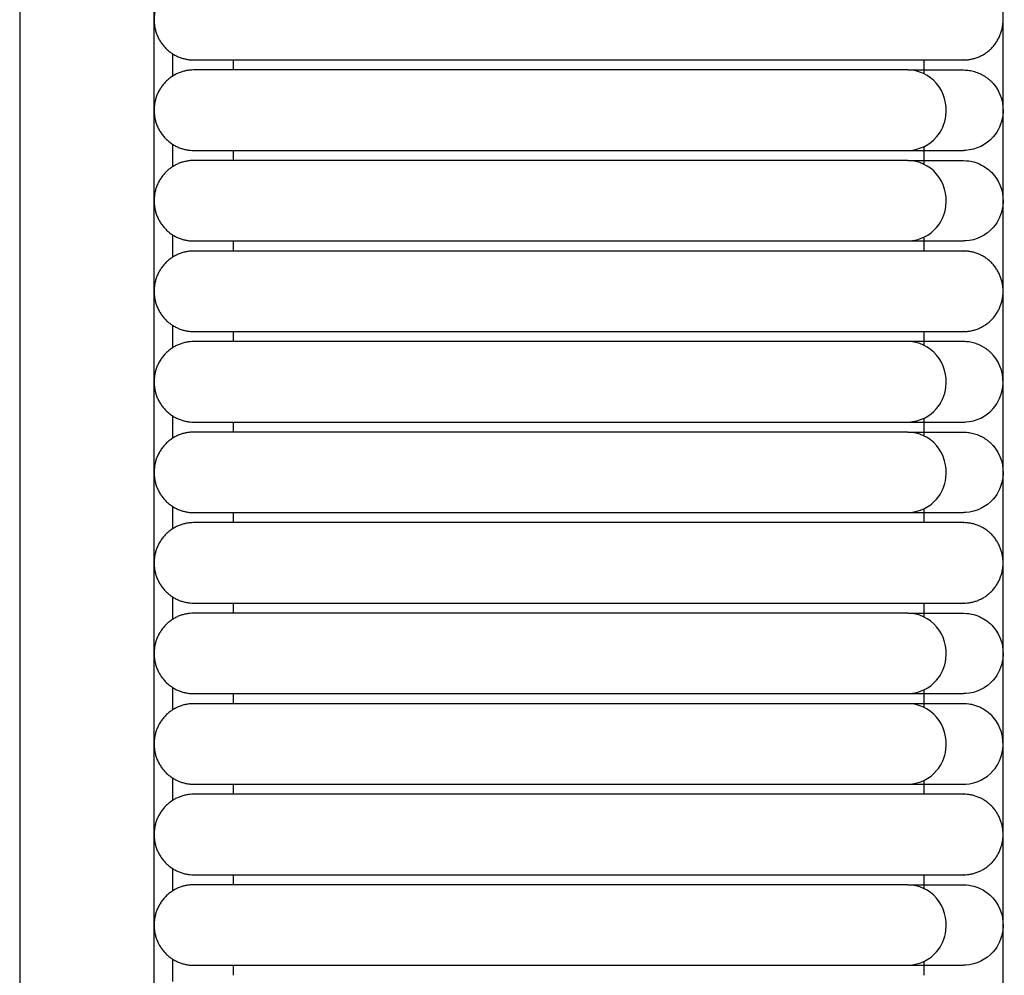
# Model space of a CAD drawing. Header units: millimetres. Extents: x -31695 to -19845, y -5614 to 7253.
# Tile 347 of 432: x -25021 to -24971, y 4895 to 4943. Entities that reach past the tile are written whole.
import ezdxf

# ---------------------------------------------------------------- set-up
doc = ezdxf.new("R2010")
doc.units = ezdxf.units.MM
doc.layers.add('2d', color=7, linetype='Continuous', true_color=0x000000)

msp = doc.modelspace()

# ---------------------------------------------------------------- linework, layer by layer
at = {"layer": '2d', "linetype": 'Continuous', "lineweight": -3}
for points, degree in [([(-24970.929, 4677.247), (-24970.929, 5052.785), (-24970.929, 5428.322)], 2), ([(-25013.743, 4697.546), (-25013.743, 5052.785), (-25013.743, 5408.023)], 2), ([(-25020.521, 5017.84), (-25020.521, 4936.049), (-25020.521, 4854.681), (-25020.521, 4786.528)], 3), ([(-25012.817, 4941.453), (-25012.817, 4941.074), (-25012.817, 4940.695), (-25012.817, 4940.316)], 3), ([(-25009.76, 4941.138), (-25009.76, 4940.885), (-25009.76, 4940.631)], 2), ([(-25004.782, 4941.138), (-24996.05, 4941.138), (-24987.319, 4941.138)], 2), ([(-24974.912, 4940.438), (-24974.912, 4940.788), (-24974.912, 4941.138)], 2), ([(-24987.319, 4940.631), (-24996.05, 4940.631), (-25004.782, 4940.631)], 2), ([(-24972.92, 4940.631), (-24972.874, 4940.629), (-24972.827, 4940.627), (-24972.781, 4940.626)], 3), ([(-24972.781, 4940.626), (-24972.734, 4940.62), (-24972.688, 4940.615), (-24972.642, 4940.61)], 3), ([(-24972.642, 4940.61), (-24972.596, 4940.602), (-24972.55, 4940.593), (-24972.504, 4940.585)], 3), ([(-24972.504, 4940.585), (-24972.459, 4940.573), (-24972.414, 4940.561), (-24972.369, 4940.549)], 3), ([(-24972.369, 4940.549), (-24972.324, 4940.534), (-24972.28, 4940.519), (-24972.236, 4940.504)], 3), ([(-24972.236, 4940.504), (-24972.193, 4940.487), (-24972.149, 4940.469), (-24972.106, 4940.451)], 3), ([(-24972.106, 4940.451), (-24972.064, 4940.43), (-24972.022, 4940.409), (-24971.981, 4940.388)], 3), ([(-24971.981, 4940.388), (-24971.94, 4940.364), (-24971.9, 4940.34), (-24971.86, 4940.316)], 3), ([(-24971.86, 4940.316), (-24971.821, 4940.29), (-24971.782, 4940.263), (-24971.744, 4940.237)], 3), ([(-24971.744, 4940.237), (-24971.707, 4940.207), (-24971.67, 4940.178), (-24971.633, 4940.149)], 3), ([(-24971.633, 4940.149), (-24971.599, 4940.117), (-24971.564, 4940.085), (-24971.53, 4940.053)], 3), ([(-24971.53, 4940.053), (-24971.497, 4940.019), (-24971.465, 4939.985), (-24971.433, 4939.95)], 3), ([(-25012.817, 4936.886), (-25012.817, 4936.507), (-25012.817, 4936.128), (-25012.817, 4935.749)], 3), ([(-25009.76, 4936.571), (-25009.76, 4936.317), (-25009.76, 4936.064)], 2), ([(-25004.782, 4936.571), (-24996.05, 4936.571), (-24987.319, 4936.571)], 2), ([(-24987.319, 4936.571), (-24986.453, 4936.571), (-24985.583, 4936.571), (-24984.73, 4936.571)], 3), ([(-24974.912, 4935.871), (-24974.912, 4936.317), (-24974.912, 4936.763)], 2), ([(-24973.212, 4936.571), (-24973.025, 4936.571), (-24972.927, 4936.571), (-24972.921, 4936.571)], 3), ([(-24972.812, 4936.574), (-24972.846, 4936.573), (-24972.879, 4936.572), (-24972.914, 4936.571)], 3), ([(-24987.319, 4936.064), (-24996.05, 4936.064), (-25004.782, 4936.064)], 2), ([(-25012.817, 4932.319), (-25012.817, 4931.939), (-25012.817, 4931.56), (-25012.817, 4931.181)], 3), ([(-25009.76, 4932.004), (-25009.76, 4931.75), (-25009.76, 4931.496)], 2), ([(-25004.782, 4932.004), (-24996.05, 4932.004), (-24987.319, 4932.004)], 2), ([(-24987.319, 4932.004), (-24986.453, 4932.004), (-24985.583, 4932.004), (-24984.73, 4932.004)], 3), ([(-24974.912, 4931.496), (-24974.912, 4931.846), (-24974.912, 4932.196)], 2), ([(-24973.212, 4932.004), (-24973.025, 4932.004), (-24972.927, 4932.004), (-24972.921, 4932.004)], 3), ([(-24972.812, 4932.007), (-24972.846, 4932.006), (-24972.879, 4932.005), (-24972.914, 4932.004)], 3), ([(-24987.319, 4931.496), (-24996.05, 4931.496), (-25004.782, 4931.496)], 2), ([(-25012.817, 4927.751), (-25012.817, 4927.372), (-25012.817, 4926.993), (-25012.817, 4926.614)], 3), ([(-25009.76, 4927.436), (-25009.76, 4927.183), (-25009.76, 4926.929)], 2), ([(-25004.782, 4927.436), (-24996.05, 4927.436), (-24987.319, 4927.436)], 2), ([(-24974.912, 4926.736), (-24974.912, 4927.086), (-24974.912, 4927.436)], 2), ([(-24987.319, 4926.929), (-24996.05, 4926.929), (-25004.782, 4926.929)], 2), ([(-24972.781, 4926.924), (-24972.827, 4926.925), (-24972.874, 4926.927), (-24972.92, 4926.929)], 3), ([(-24972.642, 4926.908), (-24972.688, 4926.913), (-24972.734, 4926.918), (-24972.781, 4926.924)], 3), ([(-24972.504, 4926.883), (-24972.55, 4926.891), (-24972.596, 4926.9), (-24972.642, 4926.908)], 3), ([(-24972.369, 4926.847), (-24972.414, 4926.859), (-24972.459, 4926.871), (-24972.504, 4926.883)], 3), ([(-24972.236, 4926.802), (-24972.28, 4926.817), (-24972.324, 4926.832), (-24972.369, 4926.847)], 3), ([(-24972.106, 4926.749), (-24972.149, 4926.766), (-24972.193, 4926.784), (-24972.236, 4926.802)], 3), ([(-24971.981, 4926.686), (-24972.022, 4926.707), (-24972.064, 4926.728), (-24972.106, 4926.749)], 3), ([(-24971.86, 4926.614), (-24971.9, 4926.638), (-24971.94, 4926.662), (-24971.981, 4926.686)], 3), ([(-24971.744, 4926.535), (-24971.782, 4926.561), (-24971.821, 4926.588), (-24971.86, 4926.614)], 3), ([(-24971.633, 4926.447), (-24971.67, 4926.476), (-24971.707, 4926.505), (-24971.744, 4926.535)], 3), ([(-24971.53, 4926.351), (-24971.564, 4926.383), (-24971.599, 4926.415), (-24971.633, 4926.447)], 3), ([(-24971.433, 4926.248), (-24971.465, 4926.283), (-24971.497, 4926.317), (-24971.53, 4926.351)], 3), ([(-25012.817, 4923.184), (-25012.817, 4922.805), (-25012.817, 4922.426), (-25012.817, 4922.047)], 3), ([(-24974.912, 4922.169), (-24974.912, 4922.615), (-24974.912, 4923.061)], 2), ([(-25009.76, 4922.869), (-25009.76, 4922.615), (-25009.76, 4922.362)], 2), ([(-25004.782, 4922.869), (-24996.05, 4922.869), (-24987.319, 4922.869)], 2), ([(-24973.212, 4922.869), (-24973.025, 4922.869), (-24972.927, 4922.869), (-24972.921, 4922.869)], 3), ([(-24972.914, 4922.869), (-24972.879, 4922.87), (-24972.846, 4922.871), (-24972.812, 4922.872)], 3), ([(-24987.319, 4922.362), (-24996.05, 4922.362), (-25004.782, 4922.362)], 2), ([(-24972.92, 4922.362), (-24972.874, 4922.36), (-24972.827, 4922.358), (-24972.781, 4922.356)], 3), ([(-24972.781, 4922.356), (-24972.734, 4922.351), (-24972.688, 4922.346), (-24972.642, 4922.341)], 3), ([(-24972.642, 4922.341), (-24972.596, 4922.332), (-24972.55, 4922.324), (-24972.504, 4922.315)], 3), ([(-24972.504, 4922.315), (-24972.459, 4922.303), (-24972.414, 4922.292), (-24972.369, 4922.28)], 3), ([(-24972.369, 4922.28), (-24972.324, 4922.265), (-24972.28, 4922.25), (-24972.236, 4922.235)], 3), ([(-24972.236, 4922.235), (-24972.193, 4922.217), (-24972.149, 4922.199), (-24972.106, 4922.181)], 3), ([(-24972.106, 4922.181), (-24972.064, 4922.16), (-24972.022, 4922.139), (-24971.981, 4922.118)], 3), ([(-24971.981, 4922.118), (-24971.94, 4922.095), (-24971.9, 4922.071), (-24971.86, 4922.047)], 3), ([(-24971.86, 4922.047), (-24971.821, 4922.02), (-24971.782, 4921.994), (-24971.744, 4921.967)], 3), ([(-24971.744, 4921.967), (-24971.707, 4921.938), (-24971.67, 4921.909), (-24971.633, 4921.879)], 3), ([(-24971.633, 4921.879), (-24971.599, 4921.848), (-24971.564, 4921.816), (-24971.53, 4921.784)], 3), ([(-24971.53, 4921.784), (-24971.497, 4921.75), (-24971.465, 4921.715), (-24971.433, 4921.681)], 3), ([(-25012.817, 4918.617), (-25012.817, 4918.237), (-25012.817, 4917.858), (-25012.817, 4917.479)], 3), ([(-25009.76, 4918.302), (-25009.76, 4918.048), (-25009.76, 4917.794)], 2), ([(-25004.782, 4918.302), (-24996.05, 4918.302), (-24987.319, 4918.302)], 2), ([(-24987.319, 4918.302), (-24986.453, 4918.302), (-24985.583, 4918.302), (-24984.73, 4918.302)], 3), ([(-24974.912, 4917.794), (-24974.912, 4918.144), (-24974.912, 4918.494)], 2), ([(-24973.212, 4918.302), (-24973.025, 4918.302), (-24972.927, 4918.302), (-24972.921, 4918.302)], 3), ([(-24972.812, 4918.305), (-24972.846, 4918.304), (-24972.879, 4918.303), (-24972.914, 4918.302)], 3), ([(-24987.319, 4917.794), (-24996.05, 4917.794), (-25004.782, 4917.794)], 2), ([(-25012.817, 4914.049), (-25012.817, 4913.67), (-25012.817, 4913.291), (-25012.817, 4912.912)], 3), ([(-25009.76, 4913.734), (-25009.76, 4913.481), (-25009.76, 4913.227)], 2), ([(-25004.782, 4913.734), (-24996.05, 4913.734), (-24987.319, 4913.734)], 2), ([(-24974.912, 4913.034), (-24974.912, 4913.384), (-24974.912, 4913.734)], 2), ([(-24987.319, 4913.227), (-24996.05, 4913.227), (-25004.782, 4913.227)], 2), ([(-25012.817, 4909.482), (-25012.817, 4909.103), (-25012.817, 4908.724), (-25012.817, 4908.345)], 3), ([(-25009.76, 4909.167), (-25009.76, 4908.913), (-25009.76, 4908.659)], 2), ([(-25004.782, 4909.167), (-24996.05, 4909.167), (-24987.319, 4909.167)], 2), ([(-24987.319, 4909.167), (-24986.453, 4909.167), (-24985.583, 4909.167), (-24984.73, 4909.167)], 3), ([(-24974.912, 4908.467), (-24974.912, 4908.913), (-24974.912, 4909.359)], 2), ([(-24973.212, 4909.167), (-24973.025, 4909.167), (-24972.927, 4909.167), (-24972.921, 4909.167)], 3), ([(-24972.812, 4909.17), (-24972.846, 4909.169), (-24972.879, 4909.168), (-24972.914, 4909.167)], 3), ([(-24987.319, 4908.659), (-24996.05, 4908.659), (-25004.782, 4908.659)], 2), ([(-25012.817, 4904.914), (-25012.817, 4904.535), (-25012.817, 4904.156), (-25012.817, 4903.777)], 3), ([(-24974.912, 4904.092), (-24974.912, 4904.442), (-24974.912, 4904.792)], 2), ([(-25009.76, 4904.6), (-25009.76, 4904.346), (-25009.76, 4904.092)], 2), ([(-25004.782, 4904.6), (-24996.05, 4904.6), (-24987.319, 4904.6)], 2), ([(-24987.319, 4904.6), (-24986.453, 4904.6), (-24985.583, 4904.6), (-24984.73, 4904.6)], 3), ([(-24973.212, 4904.6), (-24973.025, 4904.6), (-24972.927, 4904.6), (-24972.921, 4904.6)], 3), ([(-24972.914, 4904.6), (-24972.879, 4904.601), (-24972.846, 4904.602), (-24972.812, 4904.603)], 3), ([(-24987.319, 4904.092), (-24996.05, 4904.092), (-25004.782, 4904.092)], 2), ([(-25012.817, 4900.347), (-25012.817, 4899.968), (-25012.817, 4899.589), (-25012.817, 4899.21)], 3), ([(-25009.76, 4900.032), (-25009.76, 4899.779), (-25009.76, 4899.525)], 2), ([(-25004.782, 4900.032), (-24996.05, 4900.032), (-24987.319, 4900.032)], 2), ([(-24974.912, 4899.332), (-24974.912, 4899.682), (-24974.912, 4900.032)], 2), ([(-24987.319, 4899.525), (-24996.05, 4899.525), (-25004.782, 4899.525)], 2), ([(-25012.817, 4895.78), (-25012.817, 4895.401), (-25012.817, 4895.021), (-25012.817, 4894.643)], 3), ([(-25009.76, 4895.465), (-25009.76, 4895.211), (-25009.76, 4894.957)], 2), ([(-25004.782, 4895.465), (-24996.05, 4895.465), (-24987.319, 4895.465)], 2), ([(-24987.319, 4895.465), (-24986.453, 4895.465), (-24985.583, 4895.465), (-24984.73, 4895.465)], 3), ([(-24974.912, 4894.957), (-24974.912, 4895.307), (-24974.912, 4895.657)], 2), ([(-24973.212, 4895.465), (-24973.025, 4895.465), (-24972.927, 4895.465), (-24972.921, 4895.465)], 3), ([(-24972.812, 4895.468), (-24972.846, 4895.467), (-24972.879, 4895.466), (-24972.914, 4895.465)], 3)]:
    msp.add_open_spline(points, degree=degree, dxfattribs=at)
for points, weights in [([(-25011.751, 4945.198), (-25013.743, 4945.198), (-25013.743, 4943.168)], [1, 0.707106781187, 1]), ([(-25013.743, 4943.168), (-25013.743, 4941.138), (-25011.751, 4941.138)], [1, 0.707106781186, 1]), ([(-24972.92, 4941.138), (-24970.929, 4941.138), (-24970.929, 4943.168)], [0.999999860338, 0.707106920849, 0.999999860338]), ([(-24975.727, 4941.138), (-24972.92, 4941.138), (-24972.92, 4941.138)], [0.919067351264, 0.951503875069, 1]), ([(-25011.751, 4940.631), (-25013.743, 4940.631), (-25013.743, 4938.601)], [0.999999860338, 0.707106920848, 0.999999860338]), ([(-25013.743, 4938.601), (-25013.743, 4936.571), (-25011.751, 4936.571)], [0.999999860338, 0.707106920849, 0.999999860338]), ([(-25011.751, 4936.064), (-25013.743, 4936.064), (-25013.743, 4934.034)], [1, 0.707106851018, 0.999999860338]), ([(-25011.751, 4931.496), (-25013.743, 4931.496), (-25013.743, 4929.466)], [0.999999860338, 0.707106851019, 1]), ([(-24972.92, 4931.496), (-24972.92, 4931.496), (-24975.727, 4931.496)], [1, 0.951503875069, 0.919067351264]), ([(-24970.929, 4929.466), (-24970.929, 4931.496), (-24972.92, 4931.496)], [1, 0.707106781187, 1]), ([(-25013.743, 4929.466), (-25013.743, 4927.436), (-25011.751, 4927.436)], [1, 0.707106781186, 1]), ([(-24972.92, 4927.436), (-24970.929, 4927.436), (-24970.929, 4929.466)], [1, 0.707106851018, 0.999999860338]), ([(-24975.727, 4927.436), (-24972.92, 4927.436), (-24972.92, 4927.436)], [0.919067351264, 0.951503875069, 1]), ([(-25011.751, 4926.929), (-25013.743, 4926.929), (-25013.743, 4924.899)], [0.999999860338, 0.707106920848, 0.999999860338]), ([(-25013.743, 4924.899), (-25013.743, 4922.869), (-25011.751, 4922.869)], [0.999999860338, 0.707106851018, 1]), ([(-25011.751, 4922.362), (-25013.743, 4922.362), (-25013.743, 4920.332)], [0.999999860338, 0.707106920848, 0.999999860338]), ([(-25013.743, 4920.332), (-25013.743, 4918.302), (-25011.751, 4918.302)], [0.999999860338, 0.707106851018, 1]), ([(-25011.751, 4917.794), (-25013.743, 4917.794), (-25013.743, 4915.764)], [0.999999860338, 0.707106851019, 1]), ([(-24972.92, 4917.794), (-24972.92, 4917.794), (-24975.727, 4917.794)], [0.999999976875, 0.951503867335, 0.919067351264]), ([(-24970.929, 4915.764), (-24970.929, 4917.794), (-24972.92, 4917.794)], [1, 0.707106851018, 0.999999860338]), ([(-25013.743, 4915.764), (-25013.743, 4913.734), (-25011.751, 4913.734)], [1, 0.707106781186, 1]), ([(-24972.92, 4913.734), (-24970.929, 4913.734), (-24970.929, 4915.764)], [0.999999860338, 0.707106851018, 1]), ([(-24975.727, 4913.734), (-24972.92, 4913.734), (-24972.92, 4913.734)], [0.919067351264, 0.951503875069, 1]), ([(-25011.751, 4913.227), (-25013.743, 4913.227), (-25013.743, 4911.197)], [0.999999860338, 0.707106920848, 0.999999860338]), ([(-25013.743, 4911.197), (-25013.743, 4909.167), (-25011.751, 4909.167)], [0.999999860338, 0.707106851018, 1]), ([(-25011.751, 4908.659), (-25013.743, 4908.659), (-25013.743, 4906.63)], [0.999999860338, 0.707106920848, 0.999999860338]), ([(-25013.743, 4906.63), (-25013.743, 4904.6), (-25011.751, 4904.6)], [0.999999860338, 0.707106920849, 0.999999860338]), ([(-25011.751, 4904.092), (-25013.743, 4904.092), (-25013.743, 4902.062)], [0.999999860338, 0.707106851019, 1]), ([(-24972.92, 4904.092), (-24972.92, 4904.092), (-24975.727, 4904.092)], [1, 0.951503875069, 0.919067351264]), ([(-24970.929, 4902.062), (-24970.929, 4904.092), (-24972.92, 4904.092)], [1, 0.707106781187, 1]), ([(-25013.743, 4902.062), (-25013.743, 4900.032), (-25011.751, 4900.032)], [1, 0.707106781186, 1]), ([(-24972.92, 4900.032), (-24970.929, 4900.032), (-24970.929, 4902.062)], [1, 0.707106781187, 1]), ([(-24975.727, 4900.032), (-24972.92, 4900.032), (-24972.92, 4900.032)], [0.919067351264, 0.951503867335, 0.999999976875]), ([(-25011.751, 4899.525), (-25013.743, 4899.525), (-25013.743, 4897.495)], [0.999999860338, 0.707106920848, 0.999999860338]), ([(-25013.743, 4897.495), (-25013.743, 4895.465), (-25011.751, 4895.465)], [0.999999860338, 0.707106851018, 1])]:
    msp.add_rational_spline(points, weights, degree=2, dxfattribs=at)
for points, weights, knots in [([(-25011.751, 4941.138), (-25011.751, 4941.138), (-25009.71, 4941.138), (-25007.669, 4941.138), (-25004.782, 4941.138)], [1, 0.853553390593, 0.853553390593, 0.853553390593, 1], [17.786146, 17.786146, 17.786146, 18.366045, 18.366045, 18.945944, 18.945944, 18.945944]), ([(-24987.319, 4941.138), (-24982.37, 4941.138), (-24978.87, 4941.138), (-24976.53, 4941.138), (-24975.727, 4941.138)], [1, 0.853553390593, 0.853553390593, 0.853553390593, 0.919067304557], [20.699849, 20.699849, 20.699849, 21.693962, 21.693962, 22.358871, 22.358871, 22.358871]), ([(-25004.782, 4940.631), (-25007.669, 4940.631), (-25009.71, 4940.631), (-25011.751, 4940.631), (-25011.751, 4940.631)], [1, 0.853553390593, 0.853553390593, 0.853553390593, 1], [0.240711, 0.240711, 0.240711, 0.82061, 0.82061, 1.400509, 1.400509, 1.400509]), ([(-25011.751, 4936.571), (-25011.751, 4936.571), (-25009.71, 4936.571), (-25007.669, 4936.571), (-25004.782, 4936.571)], [1, 0.853553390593, 0.853553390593, 0.853553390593, 1], [3.285465, 3.285465, 3.285465, 3.865364, 3.865364, 4.445263, 4.445263, 4.445263]), ([(-25004.782, 4936.064), (-25007.669, 4936.064), (-25009.71, 4936.064), (-25011.751, 4936.064), (-25011.751, 4936.064)], [1, 0.853553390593, 0.853553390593, 0.853553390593, 0.999999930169], [0.240711, 0.240711, 0.240711, 0.820611, 0.820611, 1.400509, 1.400509, 1.400509]), ([(-25013.743, 4934.034), (-25013.743, 4933.193), (-25013.159, 4932.598), (-25012.576, 4932.004), (-25011.751, 4932.004)], [1, 0.853553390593, 0.853553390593, 0.853553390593, 1], [2.9713058, 2.9713058, 2.9713058, 3.1369912, 3.1369912, 3.3026766, 3.3026766, 3.3026766]), ([(-25011.751, 4932.004), (-25011.751, 4932.004), (-25009.71, 4932.004), (-25007.669, 4932.004), (-25004.782, 4932.004)], [1, 0.853553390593, 0.853553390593, 0.853553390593, 1], [3.302677, 3.302677, 3.302677, 3.882576, 3.882576, 4.462475, 4.462475, 4.462475]), ([(-25004.782, 4931.496), (-25007.669, 4931.496), (-25009.71, 4931.496), (-25011.751, 4931.496), (-25011.751, 4931.496)], [0.999999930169, 0.853553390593, 0.853553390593, 0.853553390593, 0.999999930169], [14.741392, 14.741392, 14.741392, 15.321291, 15.321291, 15.90119, 15.90119, 15.90119]), ([(-24975.727, 4931.496), (-24976.53, 4931.496), (-24978.87, 4931.496), (-24982.37, 4931.496), (-24987.319, 4931.496)], [0.919067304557, 0.853553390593, 0.853553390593, 0.853553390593, 0.999999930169], [11.328464, 11.328464, 11.328464, 11.993374, 11.993374, 12.987487, 12.987487, 12.987487]), ([(-25011.751, 4927.436), (-25011.751, 4927.436), (-25009.71, 4927.436), (-25007.669, 4927.436), (-25004.782, 4927.436)], [0.999999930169, 0.853553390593, 0.853553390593, 0.853553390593, 1], [17.786146, 17.786146, 17.786146, 18.366045, 18.366045, 18.945944, 18.945944, 18.945944]), ([(-24987.319, 4927.436), (-24982.37, 4927.436), (-24978.87, 4927.436), (-24976.53, 4927.436), (-24975.727, 4927.436)], [1, 0.853553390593, 0.853553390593, 0.853553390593, 0.919067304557], [20.699849, 20.699849, 20.699849, 21.693962, 21.693962, 22.358871, 22.358871, 22.358871]), ([(-25004.782, 4926.929), (-25007.669, 4926.929), (-25009.71, 4926.929), (-25011.751, 4926.929), (-25011.751, 4926.929)], [1, 0.853553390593, 0.853553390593, 0.853553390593, 1], [5.598928, 5.598928, 5.598928, 6.178827, 6.178827, 6.758726, 6.758726, 6.758726]), ([(-25011.751, 4922.869), (-25011.751, 4922.869), (-25009.71, 4922.869), (-25007.669, 4922.869), (-25004.782, 4922.869)], [1, 0.853553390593, 0.853553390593, 0.853553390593, 1], [8.643682, 8.643682, 8.643682, 9.223581, 9.223581, 9.80348, 9.80348, 9.80348]), ([(-25004.782, 4922.362), (-25007.669, 4922.362), (-25009.71, 4922.362), (-25011.751, 4922.362), (-25011.751, 4922.362)], [1, 0.853553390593, 0.853553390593, 0.853553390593, 1], [0.240711, 0.240711, 0.240711, 0.82061, 0.82061, 1.400509, 1.400509, 1.400509]), ([(-25011.751, 4918.302), (-25011.751, 4918.302), (-25009.71, 4918.302), (-25007.669, 4918.302), (-25004.782, 4918.302)], [1, 0.853553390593, 0.853553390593, 0.853553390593, 1], [3.285465, 3.285465, 3.285465, 3.865364, 3.865364, 4.445263, 4.445263, 4.445263]), ([(-25004.782, 4917.794), (-25007.669, 4917.794), (-25009.71, 4917.794), (-25011.751, 4917.794), (-25011.751, 4917.794)], [1, 0.853553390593, 0.853553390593, 0.853553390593, 0.999999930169], [14.741392, 14.741392, 14.741392, 15.321291, 15.321291, 15.90119, 15.90119, 15.90119]), ([(-24975.727, 4917.794), (-24976.53, 4917.794), (-24978.87, 4917.794), (-24982.37, 4917.794), (-24987.319, 4917.794)], [0.919067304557, 0.853553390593, 0.853553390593, 0.853553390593, 1], [11.328464, 11.328464, 11.328464, 11.993374, 11.993374, 12.987487, 12.987487, 12.987487]), ([(-25011.751, 4913.734), (-25011.751, 4913.734), (-25009.71, 4913.734), (-25007.669, 4913.734), (-25004.782, 4913.734)], [1, 0.853553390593, 0.853553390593, 0.853553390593, 0.999999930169], [17.786146, 17.786146, 17.786146, 18.366045, 18.366045, 18.945944, 18.945944, 18.945944]), ([(-24987.319, 4913.734), (-24982.37, 4913.734), (-24978.87, 4913.734), (-24976.53, 4913.734), (-24975.727, 4913.734)], [1, 0.853553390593, 0.853553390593, 0.853553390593, 0.919067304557], [20.699849, 20.699849, 20.699849, 21.693962, 21.693962, 22.358871, 22.358871, 22.358871]), ([(-25004.782, 4913.227), (-25007.669, 4913.227), (-25009.71, 4913.227), (-25011.751, 4913.227), (-25011.751, 4913.227)], [1, 0.853553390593, 0.853553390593, 0.853553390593, 1], [0.240711, 0.240711, 0.240711, 0.82061, 0.82061, 1.400509, 1.400509, 1.400509]), ([(-25011.751, 4909.167), (-25011.751, 4909.167), (-25009.71, 4909.167), (-25007.669, 4909.167), (-25004.782, 4909.167)], [1, 0.853553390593, 0.853553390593, 0.853553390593, 1], [3.285465, 3.285465, 3.285465, 3.865364, 3.865364, 4.445263, 4.445263, 4.445263]), ([(-25004.782, 4908.659), (-25007.669, 4908.659), (-25009.71, 4908.659), (-25011.751, 4908.659), (-25011.751, 4908.659)], [1, 0.853553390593, 0.853553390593, 0.853553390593, 1], [3.754631, 3.754631, 3.754631, 4.33453, 4.33453, 4.914429, 4.914429, 4.914429]), ([(-25011.751, 4904.6), (-25011.751, 4904.6), (-25009.71, 4904.6), (-25007.669, 4904.6), (-25004.782, 4904.6)], [1, 0.853553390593, 0.853553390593, 0.853553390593, 1], [6.799385, 6.799385, 6.799385, 7.379284, 7.379284, 7.959183, 7.959183, 7.959183]), ([(-25004.782, 4904.092), (-25007.669, 4904.092), (-25009.71, 4904.092), (-25011.751, 4904.092), (-25011.751, 4904.092)], [1, 0.853553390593, 0.853553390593, 0.853553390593, 0.999999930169], [14.741392, 14.741392, 14.741392, 15.321291, 15.321291, 15.90119, 15.90119, 15.90119]), ([(-24975.727, 4904.092), (-24976.53, 4904.092), (-24978.87, 4904.092), (-24982.37, 4904.092), (-24987.319, 4904.092)], [0.919067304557, 0.853553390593, 0.853553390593, 0.853553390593, 1], [11.328464, 11.328464, 11.328464, 11.993374, 11.993374, 12.987487, 12.987487, 12.987487]), ([(-25011.751, 4900.032), (-25011.751, 4900.032), (-25009.71, 4900.032), (-25007.669, 4900.032), (-25004.782, 4900.032)], [1, 0.853553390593, 0.853553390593, 0.853553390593, 1], [17.786146, 17.786146, 17.786146, 18.366045, 18.366045, 18.945944, 18.945944, 18.945944]), ([(-24987.319, 4900.032), (-24982.37, 4900.032), (-24978.87, 4900.032), (-24976.53, 4900.032), (-24975.727, 4900.032)], [1, 0.853553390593, 0.853553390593, 0.853553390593, 0.919067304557], [20.699849, 20.699849, 20.699849, 21.693962, 21.693962, 22.358871, 22.358871, 22.358871]), ([(-25004.782, 4899.525), (-25007.669, 4899.525), (-25009.71, 4899.525), (-25011.751, 4899.525), (-25011.751, 4899.525)], [1, 0.853553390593, 0.853553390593, 0.853553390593, 1], [0.240711, 0.240711, 0.240711, 0.82061, 0.82061, 1.400509, 1.400509, 1.400509]), ([(-25011.751, 4895.465), (-25011.751, 4895.465), (-25009.71, 4895.465), (-25007.669, 4895.465), (-25004.782, 4895.465)], [1, 0.853553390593, 0.853553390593, 0.853553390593, 1], [3.285465, 3.285465, 3.285465, 3.865364, 3.865364, 4.445263, 4.445263, 4.445263])]:
    msp.add_rational_spline(points, weights, degree=2, knots=knots, dxfattribs=at)
for points, knots in [([(-24975.727, 4940.631), (-24975.874, 4940.631), (-24976.066, 4940.631), (-24976.298, 4940.631), (-24976.901, 4940.631), (-24977.764, 4940.631), (-24978.755, 4940.631), (-24979.807, 4940.631), (-24981.114, 4940.631), (-24982.608, 4940.631), (-24984.099, 4940.631), (-24985.716, 4940.631), (-24987.319, 4940.631)], [-2.869717, -2.869717, -2.869717, -2.869717, -2.715304, -2.715304, -2.715304, -2.331456, -2.331456, -2.331456, -1.928224, -1.928224, -1.928224, -1.513194, -1.513194, -1.513194, -1.513194]), ([(-24975.72, 4936.571), (-24975.113, 4936.603), (-24974.62, 4936.854), (-24974.282, 4937.254), (-24974.03, 4937.552), (-24973.865, 4937.929), (-24973.813, 4938.323), (-24973.737, 4938.902), (-24973.914, 4939.513), (-24974.284, 4939.95), (-24974.645, 4940.377), (-24975.184, 4940.631), (-24975.727, 4940.631)], [1.6012688, 1.6012688, 1.6012688, 1.6012688, 1.7660611, 1.7660611, 1.7660611, 1.887291, 1.887291, 1.887291, 2.0683148, 2.0683148, 2.0683148, 2.2447259, 2.2447259, 2.2447259, 2.2447259]), ([(-24975.727, 4940.631), (-24975.045, 4940.631), (-24974.486, 4940.631), (-24974.054, 4940.631), (-24973.685, 4940.631), (-24973.408, 4940.631), (-24973.22, 4940.631), (-24973.032, 4940.631), (-24972.934, 4940.631), (-24972.92, 4940.631)], [2.244726, 2.244726, 2.244726, 2.244726, 3.072591, 3.072591, 3.072591, 3.771283, 3.771283, 3.771283, 4.459832, 4.459832, 4.459832, 4.459832]), ([(-24971.433, 4939.95), (-24971.051, 4939.513), (-24970.869, 4938.902), (-24970.948, 4938.323), (-24971.001, 4937.929), (-24971.172, 4937.552), (-24971.431, 4937.254), (-24971.779, 4936.854), (-24972.288, 4936.603), (-24972.812, 4936.574)], [16.9272599, 16.9272599, 16.9272599, 16.9272599, 17.1123697, 17.1123697, 17.1123697, 17.2363359, 17.2363359, 17.2363359, 17.4048478, 17.4048478, 17.4048478, 17.4048478]), ([(-24987.319, 4936.571), (-24985.715, 4936.571), (-24984.097, 4936.571), (-24982.605, 4936.571), (-24981.11, 4936.571), (-24979.802, 4936.571), (-24978.75, 4936.571), (-24977.758, 4936.571), (-24976.894, 4936.571), (-24976.291, 4936.571), (-24976.059, 4936.571), (-24975.867, 4936.571), (-24975.72, 4936.571)], [0, 0, 0, 0, 0.489921, 0.489921, 0.489921, 0.9659, 0.9659, 0.9659, 1.418992, 1.418992, 1.418992, 1.601269, 1.601269, 1.601269, 1.601269]), ([(-24975.72, 4936.571), (-24975.037, 4936.571), (-24974.479, 4936.571), (-24974.046, 4936.571), (-24973.678, 4936.571), (-24973.4, 4936.571), (-24973.212, 4936.571)], [0, 0, 0, 0, 0.882578, 0.882578, 0.882578, 1.627446, 1.627446, 1.627446, 1.627446]), ([(-24975.727, 4936.064), (-24975.874, 4936.064), (-24976.066, 4936.064), (-24976.298, 4936.064), (-24976.901, 4936.064), (-24977.764, 4936.064), (-24978.755, 4936.064), (-24979.807, 4936.064), (-24981.114, 4936.064), (-24982.608, 4936.064), (-24984.099, 4936.064), (-24985.716, 4936.064), (-24987.319, 4936.064)], [-2.869717, -2.869717, -2.869717, -2.869717, -2.715304, -2.715304, -2.715304, -2.331456, -2.331456, -2.331456, -1.928224, -1.928224, -1.928224, -1.513194, -1.513194, -1.513194, -1.513194]), ([(-24975.72, 4932.004), (-24975.113, 4932.036), (-24974.62, 4932.286), (-24974.282, 4932.687), (-24974.03, 4932.984), (-24973.865, 4933.361), (-24973.813, 4933.756), (-24973.737, 4934.335), (-24973.914, 4934.946), (-24974.284, 4935.383), (-24974.645, 4935.809), (-24975.184, 4936.064), (-24975.727, 4936.064)], [1.6012688, 1.6012688, 1.6012688, 1.6012688, 1.7660611, 1.7660611, 1.7660611, 1.887291, 1.887291, 1.887291, 2.0683148, 2.0683148, 2.0683148, 2.2447259, 2.2447259, 2.2447259, 2.2447259]), ([(-24975.727, 4936.064), (-24975.045, 4936.064), (-24974.486, 4936.064), (-24974.054, 4936.064), (-24973.685, 4936.064), (-24973.408, 4936.064), (-24973.22, 4936.064), (-24973.032, 4936.064), (-24972.934, 4936.064), (-24972.92, 4936.064)], [2.244726, 2.244726, 2.244726, 2.244726, 3.072591, 3.072591, 3.072591, 3.771283, 3.771283, 3.771283, 4.459832, 4.459832, 4.459832, 4.459832]), ([(-24972.92, 4936.064), (-24972.688, 4936.051), (-24972.595, 4936.038), (-24972.367, 4935.987), (-24972.234, 4935.942), (-24971.851, 4935.766), (-24971.619, 4935.596), (-24971.433, 4935.383), (-24971.051, 4934.946), (-24970.869, 4934.335), (-24970.948, 4933.756), (-24971.001, 4933.361), (-24971.172, 4932.984), (-24971.431, 4932.687), (-24971.779, 4932.286), (-24972.288, 4932.036), (-24972.812, 4932.007)], [4.4598324, 4.4598324, 4.4598324, 4.4598324, 4.4974742, 4.4974742, 4.5539901, 4.5539901, 4.6670673, 4.6670673, 4.6670673, 4.9046091, 4.9046091, 4.9046091, 5.0636884, 5.0636884, 5.0636884, 5.279931, 5.279931, 5.279931, 5.279931]), ([(-24987.319, 4932.004), (-24985.715, 4932.004), (-24984.097, 4932.004), (-24982.605, 4932.004), (-24981.11, 4932.004), (-24979.802, 4932.004), (-24978.75, 4932.004), (-24977.758, 4932.004), (-24976.894, 4932.004), (-24976.291, 4932.004), (-24976.059, 4932.004), (-24975.867, 4932.004), (-24975.72, 4932.004)], [0, 0, 0, 0, 0.489921, 0.489921, 0.489921, 0.9659, 0.9659, 0.9659, 1.418992, 1.418992, 1.418992, 1.601269, 1.601269, 1.601269, 1.601269]), ([(-24975.72, 4932.004), (-24975.037, 4932.004), (-24974.479, 4932.004), (-24974.046, 4932.004), (-24973.678, 4932.004), (-24973.4, 4932.004), (-24973.212, 4932.004)], [0, 0, 0, 0, 0.882578, 0.882578, 0.882578, 1.627446, 1.627446, 1.627446, 1.627446]), ([(-24975.727, 4926.929), (-24975.874, 4926.929), (-24976.066, 4926.929), (-24976.298, 4926.929), (-24976.901, 4926.929), (-24977.764, 4926.929), (-24978.755, 4926.929), (-24979.807, 4926.929), (-24981.114, 4926.929), (-24982.608, 4926.929), (-24984.099, 4926.929), (-24985.716, 4926.929), (-24987.319, 4926.929)], [2.244726, 2.244726, 2.244726, 2.244726, 2.426888, 2.426888, 2.426888, 2.879715, 2.879715, 2.879715, 3.355409, 3.355409, 3.355409, 3.845023, 3.845023, 3.845023, 3.845023]), ([(-24972.92, 4926.929), (-24972.934, 4926.929), (-24973.032, 4926.929), (-24973.22, 4926.929), (-24973.408, 4926.929), (-24973.685, 4926.929), (-24974.054, 4926.929), (-24974.486, 4926.929), (-24975.045, 4926.929), (-24975.727, 4926.929)], [26.104918, 26.104918, 26.104918, 26.104918, 26.824352, 26.824352, 26.824352, 27.554382, 27.554382, 27.554382, 28.41938, 28.41938, 28.41938, 28.41938]), ([(-24975.72, 4922.869), (-24975.113, 4922.901), (-24974.62, 4923.152), (-24974.282, 4923.552), (-24974.03, 4923.85), (-24973.865, 4924.227), (-24973.813, 4924.621), (-24973.737, 4925.2), (-24973.914, 4925.811), (-24974.284, 4926.248), (-24974.645, 4926.675), (-24975.184, 4926.929), (-24975.727, 4926.929)], [1.6012688, 1.6012688, 1.6012688, 1.6012688, 1.7660611, 1.7660611, 1.7660611, 1.887291, 1.887291, 1.887291, 2.0683148, 2.0683148, 2.0683148, 2.2447259, 2.2447259, 2.2447259, 2.2447259]), ([(-24972.812, 4922.872), (-24972.288, 4922.901), (-24971.779, 4923.152), (-24971.431, 4923.552), (-24971.172, 4923.85), (-24971.001, 4924.227), (-24970.948, 4924.621), (-24970.869, 4925.2), (-24971.051, 4925.811), (-24971.433, 4926.248)], [13.1598797, 13.1598797, 13.1598797, 13.1598797, 13.3283919, 13.3283919, 13.3283919, 13.4523584, 13.4523584, 13.4523584, 13.6374685, 13.6374685, 13.6374685, 13.6374685]), ([(-24987.319, 4922.869), (-24985.715, 4922.869), (-24984.097, 4922.869), (-24982.605, 4922.869), (-24981.11, 4922.869), (-24979.802, 4922.869), (-24978.75, 4922.869), (-24977.758, 4922.869), (-24976.894, 4922.869), (-24976.291, 4922.869), (-24976.059, 4922.869), (-24975.867, 4922.869), (-24975.72, 4922.869)], [0, 0, 0, 0, 0.489921, 0.489921, 0.489921, 0.9659, 0.9659, 0.9659, 1.418992, 1.418992, 1.418992, 1.601269, 1.601269, 1.601269, 1.601269]), ([(-24975.72, 4922.869), (-24975.037, 4922.869), (-24974.479, 4922.869), (-24974.046, 4922.869), (-24973.678, 4922.869), (-24973.4, 4922.869), (-24973.212, 4922.869)], [0, 0, 0, 0, 0.882578, 0.882578, 0.882578, 1.627446, 1.627446, 1.627446, 1.627446]), ([(-24975.727, 4922.362), (-24975.874, 4922.362), (-24976.066, 4922.362), (-24976.298, 4922.362), (-24976.901, 4922.362), (-24977.764, 4922.362), (-24978.755, 4922.362), (-24979.807, 4922.362), (-24981.114, 4922.362), (-24982.608, 4922.362), (-24984.099, 4922.362), (-24985.716, 4922.362), (-24987.319, 4922.362)], [-2.869717, -2.869717, -2.869717, -2.869717, -2.715304, -2.715304, -2.715304, -2.331456, -2.331456, -2.331456, -1.928224, -1.928224, -1.928224, -1.513194, -1.513194, -1.513194, -1.513194]), ([(-24975.72, 4918.302), (-24975.113, 4918.334), (-24974.62, 4918.584), (-24974.282, 4918.985), (-24974.03, 4919.282), (-24973.865, 4919.659), (-24973.813, 4920.054), (-24973.737, 4920.633), (-24973.914, 4921.244), (-24974.284, 4921.681), (-24974.645, 4922.107), (-24975.184, 4922.362), (-24975.727, 4922.362)], [1.6012688, 1.6012688, 1.6012688, 1.6012688, 1.7660611, 1.7660611, 1.7660611, 1.887291, 1.887291, 1.887291, 2.0683148, 2.0683148, 2.0683148, 2.2447259, 2.2447259, 2.2447259, 2.2447259]), ([(-24975.727, 4922.362), (-24975.045, 4922.362), (-24974.486, 4922.362), (-24974.054, 4922.362), (-24973.685, 4922.362), (-24973.408, 4922.362), (-24973.22, 4922.362), (-24973.032, 4922.362), (-24972.934, 4922.362), (-24972.92, 4922.362)], [2.244726, 2.244726, 2.244726, 2.244726, 3.072591, 3.072591, 3.072591, 3.771283, 3.771283, 3.771283, 4.459832, 4.459832, 4.459832, 4.459832]), ([(-24971.433, 4921.681), (-24971.051, 4921.244), (-24970.869, 4920.633), (-24970.948, 4920.054), (-24971.001, 4919.659), (-24971.172, 4919.282), (-24971.431, 4918.985), (-24971.779, 4918.584), (-24972.288, 4918.334), (-24972.812, 4918.305)], [16.9272599, 16.9272599, 16.9272599, 16.9272599, 17.1123697, 17.1123697, 17.1123697, 17.2363359, 17.2363359, 17.2363359, 17.4048478, 17.4048478, 17.4048478, 17.4048478]), ([(-24987.319, 4918.302), (-24985.715, 4918.302), (-24984.097, 4918.302), (-24982.605, 4918.302), (-24981.11, 4918.302), (-24979.802, 4918.302), (-24978.75, 4918.302), (-24977.758, 4918.302), (-24976.894, 4918.302), (-24976.291, 4918.302), (-24976.059, 4918.302), (-24975.867, 4918.302), (-24975.72, 4918.302)], [0, 0, 0, 0, 0.489921, 0.489921, 0.489921, 0.9659, 0.9659, 0.9659, 1.418992, 1.418992, 1.418992, 1.601269, 1.601269, 1.601269, 1.601269]), ([(-24975.72, 4918.302), (-24975.037, 4918.302), (-24974.479, 4918.302), (-24974.046, 4918.302), (-24973.678, 4918.302), (-24973.4, 4918.302), (-24973.212, 4918.302)], [0, 0, 0, 0, 0.882578, 0.882578, 0.882578, 1.627446, 1.627446, 1.627446, 1.627446]), ([(-24975.727, 4913.227), (-24975.874, 4913.227), (-24976.066, 4913.227), (-24976.298, 4913.227), (-24976.901, 4913.227), (-24977.764, 4913.227), (-24978.755, 4913.227), (-24979.807, 4913.227), (-24981.114, 4913.227), (-24982.608, 4913.227), (-24984.099, 4913.227), (-24985.716, 4913.227), (-24987.319, 4913.227)], [-2.869717, -2.869717, -2.869717, -2.869717, -2.715304, -2.715304, -2.715304, -2.331456, -2.331456, -2.331456, -1.928224, -1.928224, -1.928224, -1.513194, -1.513194, -1.513194, -1.513194]), ([(-24975.72, 4909.167), (-24975.113, 4909.199), (-24974.62, 4909.45), (-24974.282, 4909.85), (-24974.03, 4910.148), (-24973.865, 4910.525), (-24973.813, 4910.919), (-24973.737, 4911.498), (-24973.914, 4912.109), (-24974.284, 4912.546), (-24974.645, 4912.973), (-24975.184, 4913.227), (-24975.727, 4913.227)], [1.6012688, 1.6012688, 1.6012688, 1.6012688, 1.7660611, 1.7660611, 1.7660611, 1.887291, 1.887291, 1.887291, 2.0683148, 2.0683148, 2.0683148, 2.2447259, 2.2447259, 2.2447259, 2.2447259]), ([(-24975.727, 4913.227), (-24975.045, 4913.227), (-24974.486, 4913.227), (-24974.054, 4913.227), (-24973.685, 4913.227), (-24973.408, 4913.227), (-24973.22, 4913.227), (-24973.032, 4913.227), (-24972.934, 4913.227), (-24972.92, 4913.227)], [2.244726, 2.244726, 2.244726, 2.244726, 3.072591, 3.072591, 3.072591, 3.771283, 3.771283, 3.771283, 4.459832, 4.459832, 4.459832, 4.459832]), ([(-24972.92, 4913.227), (-24972.688, 4913.215), (-24972.595, 4913.201), (-24972.367, 4913.15), (-24972.234, 4913.105), (-24971.851, 4912.93), (-24971.619, 4912.76), (-24971.433, 4912.546), (-24971.051, 4912.109), (-24970.869, 4911.498), (-24970.948, 4910.919), (-24971.001, 4910.525), (-24971.172, 4910.148), (-24971.431, 4909.85), (-24971.779, 4909.45), (-24972.288, 4909.199), (-24972.812, 4909.17)], [4.4598324, 4.4598324, 4.4598324, 4.4598324, 4.4976072, 4.4976072, 4.5543229, 4.5543229, 4.6677996, 4.6677996, 4.6677996, 4.9052489, 4.9052489, 4.9052489, 5.0642664, 5.0642664, 5.0642664, 5.2804248, 5.2804248, 5.2804248, 5.2804248]), ([(-24987.319, 4909.167), (-24985.715, 4909.167), (-24984.097, 4909.167), (-24982.605, 4909.167), (-24981.11, 4909.167), (-24979.802, 4909.167), (-24978.75, 4909.167), (-24977.758, 4909.167), (-24976.894, 4909.167), (-24976.291, 4909.167), (-24976.059, 4909.167), (-24975.867, 4909.167), (-24975.72, 4909.167)], [0, 0, 0, 0, 0.489921, 0.489921, 0.489921, 0.9659, 0.9659, 0.9659, 1.418992, 1.418992, 1.418992, 1.601269, 1.601269, 1.601269, 1.601269]), ([(-24975.72, 4909.167), (-24975.037, 4909.167), (-24974.479, 4909.167), (-24974.046, 4909.167), (-24973.678, 4909.167), (-24973.4, 4909.167), (-24973.212, 4909.167)], [0, 0, 0, 0, 0.882578, 0.882578, 0.882578, 1.627446, 1.627446, 1.627446, 1.627446]), ([(-24975.727, 4908.659), (-24975.874, 4908.659), (-24976.066, 4908.659), (-24976.298, 4908.659), (-24976.901, 4908.659), (-24977.764, 4908.659), (-24978.755, 4908.659), (-24979.807, 4908.659), (-24981.114, 4908.659), (-24982.608, 4908.659), (-24984.099, 4908.659), (-24985.716, 4908.659), (-24987.319, 4908.659)], [0.644203, 0.644203, 0.644203, 0.644203, 0.798616, 0.798616, 0.798616, 1.182464, 1.182464, 1.182464, 1.585695, 1.585695, 1.585695, 2.000726, 2.000726, 2.000726, 2.000726]), ([(-24975.713, 4904.6), (-24975.113, 4904.632), (-24974.62, 4904.882), (-24974.282, 4905.283), (-24974.03, 4905.58), (-24973.865, 4905.957), (-24973.813, 4906.352), (-24973.737, 4906.931), (-24973.914, 4907.542), (-24974.284, 4907.979), (-24974.645, 4908.405), (-24975.184, 4908.659), (-24975.727, 4908.659)], [0.0014959, 0.0014959, 0.0014959, 0.0014959, 0.1660962, 0.1660962, 0.1660962, 0.2871848, 0.2871848, 0.2871848, 0.4679976, 0.4679976, 0.4679976, 0.6442032, 0.6442032, 0.6442032, 0.6442032]), ([(-24972.92, 4908.659), (-24972.934, 4908.659), (-24973.032, 4908.659), (-24973.22, 4908.659), (-24973.408, 4908.659), (-24973.685, 4908.659), (-24974.054, 4908.659), (-24974.486, 4908.659), (-24975.045, 4908.659), (-24975.727, 4908.659)], [14.274257, 14.274257, 14.274257, 14.274257, 14.962807, 14.962807, 14.962807, 15.661498, 15.661498, 15.661498, 16.489364, 16.489364, 16.489364, 16.489364]), ([(-24972.812, 4904.603), (-24972.288, 4904.632), (-24971.779, 4904.882), (-24971.431, 4905.283), (-24971.172, 4905.58), (-24971.001, 4905.957), (-24970.948, 4906.352), (-24970.869, 4906.931), (-24971.051, 4907.542), (-24971.433, 4907.979), (-24971.619, 4908.192), (-24971.851, 4908.362), (-24972.234, 4908.537), (-24972.367, 4908.583), (-24972.595, 4908.633), (-24972.688, 4908.647), (-24972.92, 4908.659)], [13.4536647, 13.4536647, 13.4536647, 13.4536647, 13.6698231, 13.6698231, 13.6698231, 13.8288406, 13.8288406, 13.8288406, 14.0662899, 14.0662899, 14.0662899, 14.1797667, 14.1797667, 14.2364823, 14.2364823, 14.2742571, 14.2742571, 14.2742571, 14.2742571]), ([(-24987.319, 4904.6), (-24985.715, 4904.6), (-24984.097, 4904.6), (-24982.605, 4904.6), (-24981.11, 4904.6), (-24979.802, 4904.6), (-24978.75, 4904.6), (-24977.758, 4904.6), (-24976.894, 4904.6), (-24976.291, 4904.6), (-24976.059, 4904.6), (-24975.867, 4904.6), (-24975.72, 4904.6)], [0, 0, 0, 0, 0.489921, 0.489921, 0.489921, 0.9659, 0.9659, 0.9659, 1.418993, 1.418993, 1.418993, 1.601269, 1.601269, 1.601269, 1.601269]), ([(-24975.72, 4904.6), (-24975.037, 4904.6), (-24974.479, 4904.6), (-24974.046, 4904.6), (-24973.678, 4904.6), (-24973.4, 4904.6), (-24973.212, 4904.6)], [1.601269, 1.601269, 1.601269, 1.601269, 2.483847, 2.483847, 2.483847, 3.228714, 3.228714, 3.228714, 3.228714]), ([(-24975.727, 4899.525), (-24975.874, 4899.525), (-24976.066, 4899.525), (-24976.298, 4899.525), (-24976.901, 4899.525), (-24977.764, 4899.525), (-24978.755, 4899.525), (-24979.807, 4899.525), (-24981.114, 4899.525), (-24982.608, 4899.525), (-24984.099, 4899.525), (-24985.716, 4899.525), (-24987.319, 4899.525)], [-2.869717, -2.869717, -2.869717, -2.869717, -2.715304, -2.715304, -2.715304, -2.331456, -2.331456, -2.331456, -1.928224, -1.928224, -1.928224, -1.513194, -1.513194, -1.513194, -1.513194]), ([(-24975.713, 4895.465), (-24975.113, 4895.497), (-24974.62, 4895.748), (-24974.282, 4896.148), (-24974.03, 4896.446), (-24973.865, 4896.823), (-24973.813, 4897.217), (-24973.737, 4897.796), (-24973.914, 4898.407), (-24974.284, 4898.844), (-24974.645, 4899.271), (-24975.184, 4899.525), (-24975.727, 4899.525)], [0.0014909, 0.0014909, 0.0014909, 0.0014909, 0.1660925, 0.1660925, 0.1660925, 0.287182, 0.287182, 0.287182, 0.4679963, 0.4679963, 0.4679963, 0.6442032, 0.6442032, 0.6442032, 0.6442032]), ([(-24975.727, 4899.525), (-24975.045, 4899.525), (-24974.486, 4899.525), (-24974.054, 4899.525), (-24973.685, 4899.525), (-24973.408, 4899.525), (-24973.22, 4899.525), (-24973.032, 4899.525), (-24972.934, 4899.525), (-24972.92, 4899.525)], [0.644203, 0.644203, 0.644203, 0.644203, 1.472068, 1.472068, 1.472068, 2.17076, 2.17076, 2.17076, 2.85931, 2.85931, 2.85931, 2.85931]), ([(-24972.92, 4899.525), (-24972.688, 4899.513), (-24972.595, 4899.499), (-24972.367, 4899.448), (-24972.234, 4899.403), (-24971.851, 4899.228), (-24971.619, 4899.058), (-24971.433, 4898.844), (-24971.051, 4898.407), (-24970.869, 4897.796), (-24970.948, 4897.217), (-24971.001, 4896.823), (-24971.172, 4896.446), (-24971.431, 4896.148), (-24971.779, 4895.748), (-24972.288, 4895.497), (-24972.812, 4895.468)], [2.8593097, 2.8593097, 2.8593097, 2.8593097, 2.8970845, 2.8970845, 2.9538002, 2.9538002, 3.0672769, 3.0672769, 3.0672769, 3.3047262, 3.3047262, 3.3047262, 3.4637437, 3.4637437, 3.4637437, 3.6799021, 3.6799021, 3.6799021, 3.6799021]), ([(-24987.319, 4895.465), (-24985.715, 4895.465), (-24984.097, 4895.465), (-24982.605, 4895.465), (-24981.11, 4895.465), (-24979.802, 4895.465), (-24978.75, 4895.465), (-24977.758, 4895.465), (-24976.894, 4895.465), (-24976.291, 4895.465), (-24976.059, 4895.465), (-24975.867, 4895.465), (-24975.72, 4895.465)], [0, 0, 0, 0, 0.489921, 0.489921, 0.489921, 0.9659, 0.9659, 0.9659, 1.418993, 1.418993, 1.418993, 1.601269, 1.601269, 1.601269, 1.601269]), ([(-24975.72, 4895.465), (-24975.037, 4895.465), (-24974.479, 4895.465), (-24974.046, 4895.465), (-24973.678, 4895.465), (-24973.4, 4895.465), (-24973.212, 4895.465)], [1.601269, 1.601269, 1.601269, 1.601269, 2.483847, 2.483847, 2.483847, 3.228714, 3.228714, 3.228714, 3.228714])]:
    msp.add_open_spline(points, degree=3, knots=knots, dxfattribs=at)

doc.saveas('drawing.dxf')
